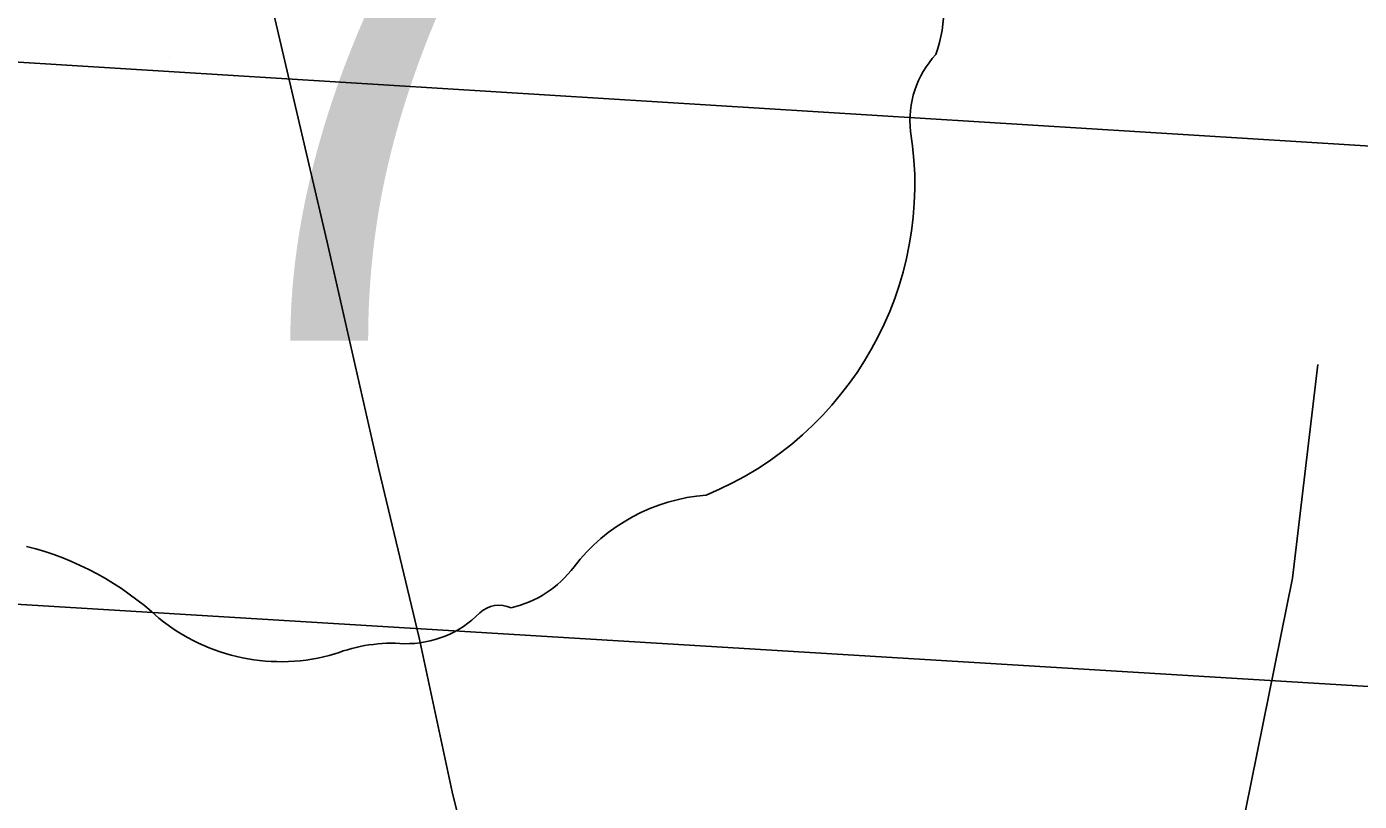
# Model space of a CAD drawing. Extents: x 396.2 to 468.4, y 232.6 to 279.1.
# Drawn here: x 423.832 to 424.1091, y 273.2162 to 273.3773 of the extents above; entities that cross this region are included whole.
import ezdxf

# ---------------------------------------------------------------- set-up
doc = ezdxf.new("R2010")
doc.units = 0
for name, color, linetype in [('GM_X_Minor_River', 7, 'Continuous'), ('GM_X_Section', 7, 'Continuous'), ('GM_X_State_Location', 7, 'Continuous'), ('GM_X_State_Route', 7, 'Continuous'), ('GM_X_State_Shield', 7, 'Continuous')]:
    doc.layers.add(name, color=color, linetype=linetype)

msp = doc.modelspace()

# ---------------------------------------------------------------- linework, layer by layer
at = {"layer": 'GM_X_Minor_River'}
msp.add_lwpolyline([(424.0622319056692, 272.98961746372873), (424.050487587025, 273.01809852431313), (424.0349591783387, 273.0496079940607), (424.0296391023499, 273.0792443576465), (424.03227357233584, 273.09217617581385), (424.0571712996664, 273.1431686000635), (424.07565046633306, 273.18806632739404), (424.0854516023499, 273.2143182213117), (424.0952337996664, 273.26261367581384), (424.1004837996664, 273.3070985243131)], dxfattribs=at)
at = {"layer": 'GM_X_Section'}
for points in [[(424.34623472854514, 273.45137064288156), (424.3602384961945, 273.4104587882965), (424.3640678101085, 273.3994879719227), (424.3667407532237, 273.39381304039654), (424.3686556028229, 273.3877525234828), (424.3720931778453, 273.3794294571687), (424.38205185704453, 273.3499107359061), (424.38720966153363, 273.33532484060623), (423.7621656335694, 273.37413607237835), (423.7687678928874, 273.48788393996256)], [(423.7621656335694, 273.37413607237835), (424.38720966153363, 273.33532484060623), (424.39851913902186, 273.29957482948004), (424.40234210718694, 273.28974153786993), (424.40579872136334, 273.27535180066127), (424.41044266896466, 273.2488473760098), (424.415131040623, 273.22158351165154), (423.7556410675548, 273.261729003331)], [(424.415131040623, 273.22158351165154), (424.41662838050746, 273.21287620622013), (424.4212661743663, 273.1871239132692), (424.42745823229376, 273.1500152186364), (424.4289811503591, 273.14698803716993), (424.43282296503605, 273.1322254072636), (424.43705017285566, 273.1155669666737), (424.43782730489, 273.1106441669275), (424.4411671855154, 273.0999837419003), (424.44280664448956, 273.09475016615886), (424.4436589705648, 273.09104777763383), (423.7479970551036, 273.13004939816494), (423.7556410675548, 273.261729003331)]]:
    msp.add_lwpolyline(points, close=True, dxfattribs=at)
at = {"layer": 'GM_X_State_Route'}
msp.add_lwpolyline([(423.9823649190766, 272.9535976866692), (423.9692850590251, 273.01179516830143), (423.96177891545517, 273.0438640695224), (423.9435292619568, 273.1225543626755), (423.9380425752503, 273.1457563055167), (423.92879657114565, 273.1848405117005), (423.9204640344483, 273.218226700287), (423.9136351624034, 273.25021481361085), (423.90521559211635, 273.28526630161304), (423.8944596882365, 273.3325215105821), (423.88033593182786, 273.3930305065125), (423.86003581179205, 273.4808238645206), (423.85072767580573, 273.52077794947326), (423.8446320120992, 273.5480623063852)], dxfattribs=at)
at = {"layer": 'GM_X_State_Shield'}
for centre, radius, start, end in [((423.99542553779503, 273.3808244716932), 0.02726868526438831, 340.0329638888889, 23.649566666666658), ((424.03551928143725, 273.35793307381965), 0.019839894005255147, 136.80649722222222, 186.92959444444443), ((423.94674437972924, 273.3446157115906), 0.06993829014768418, 292.3088861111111, 8.985838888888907), ((423.97623361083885, 273.2417218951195), 0.03830339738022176, 94.40312222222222, 142.57675), ((423.816522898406, 273.20800052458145), 0.06317724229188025, 47.184155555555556, 75.83597222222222), ((423.92770324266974, 273.2785096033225), 0.022595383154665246, 282.8731916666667, 323.27711111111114), ((423.9109453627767, 273.27038045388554), 0.02135989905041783, 268.7770194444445, 315.54927222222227), ((423.930267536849, 273.25099889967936), 0.006013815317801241, 65.75173055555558, 132.64842222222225), ((423.8848527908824, 273.2853668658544), 0.0400896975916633, 230.70037222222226, 286.29183611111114), ((423.9080167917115, 273.21617726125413), 0.03294109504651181, 85.69512222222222, 111.20994722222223)]:
    msp.add_arc(centre, radius, start, end, dxfattribs=at)

# ---------------------------------------------------------------- texts
at = {"layer": 'GM_X_State_Location'}
msp.add_text('7', height=0.0001893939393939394, rotation=1e-05, dxfattribs=at).set_placement((423.86167386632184, 273.3708811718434))
at = {"layer": 'GM_X_State_Shield'}
msp.add_text('7', height=0.13183620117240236, dxfattribs=at).set_placement((423.85539534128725, 273.3120171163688))

doc.saveas('drawing.dxf')
